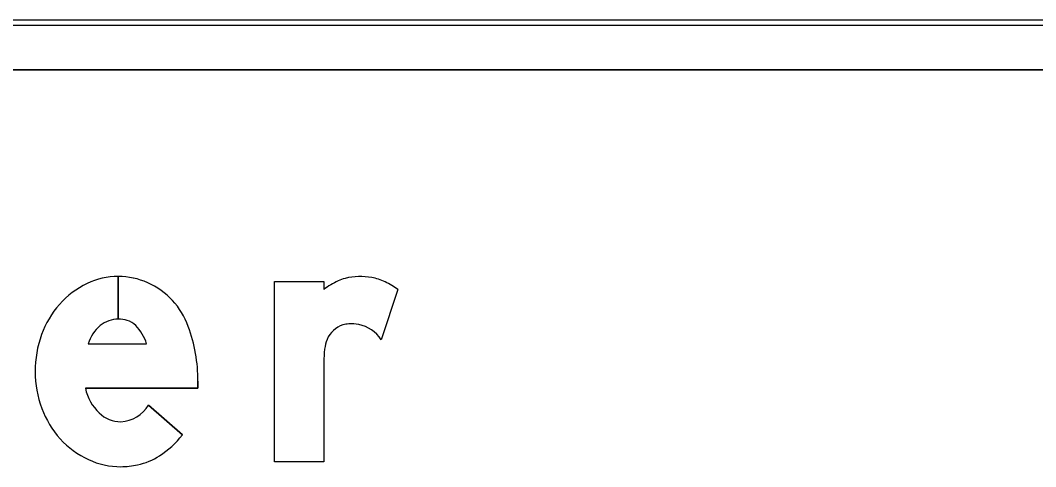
# Model space of a CAD drawing. Extents: x 1806251 to 1809821, y 414895 to 422886.
# Drawn here: x 1809677.8093 to 1809678.2208, y 415112.5003 to 415112.6811 of the extents above; entities that cross this region are included whole.
import ezdxf

# ---------------------------------------------------------------- set-up
doc = ezdxf.new("R2010")
doc.units = 0
for name, color, linetype in [('GSBWFILL', 7, 'Continuous'), ('GSCOLORFILL', 7, 'Continuous'), ('GSOUTLINE', 7, 'Continuous')]:
    doc.layers.add(name, color=color, linetype=linetype)

msp = doc.modelspace()

# ---------------------------------------------------------------- linework, layer by layer
at = {"layer": 'GSBWFILL'}
for p, q in [((1809678.4755928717, 415112.68107287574), (1809676.7145928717, 415112.68107287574)), ((1809676.7145928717, 415112.6610728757), (1809678.4755928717, 415112.6610728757)), ((1809677.849016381, 415112.57732287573), (1809677.849016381, 415112.56007287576)), ((1809677.849021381, 415112.56007287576), (1809677.849021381, 415112.57732287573)), ((1809677.9623138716, 415112.57205937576), (1809677.9555358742, 415112.55172437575)), ((1809677.8368163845, 415112.5500508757), (1809677.8605063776, 415112.5500508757)), ((1809677.8613033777, 415112.52527787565), (1809677.8749948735, 415112.51315687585))]:
    msp.add_line(p, q, dxfattribs=at)
for points in [[(1809677.932313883, 415112.5426833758), (1809677.932313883, 415112.5023228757), (1809677.9123138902, 415112.5023228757), (1809677.9123138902, 415112.57532287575), (1809677.932313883, 415112.57532287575), (1809677.932313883, 415112.57205987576)], [(1809677.8813138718, 415112.5349033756), (1809677.8813138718, 415112.53205087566), (1809677.8356758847, 415112.53205087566)]]:
    msp.add_lwpolyline(points, dxfattribs=at)
for centre, radius, start, end in [((1809677.8510500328, 415112.5434046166), 0.034375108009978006, 115.32243333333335, 138.8014777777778), ((1809677.8490163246, 415112.5477026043), 0.029620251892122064, 90, 115.32243333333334), ((1809677.8490163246, 415112.5477026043), 0.029620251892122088, 66.24132500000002, 89.9903277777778), ((1809677.8482654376, 415112.5465264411), 0.03099999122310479, 19.99010833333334, 65.84692222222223), ((1809677.9524143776, 415112.5454110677), 0.03337952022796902, 115.41999166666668, 127.02622222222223), ((1809677.9445249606, 415112.5620111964), 0.0149999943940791, 103.83237222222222, 115.41999166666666), ((1809677.9470944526, 415112.55157555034), 0.02574731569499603, 79.6914888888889, 103.83237222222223), ((1809677.947675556, 415112.55477045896), 0.022499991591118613, 64.95508611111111, 79.6914888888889), ((1809677.9453771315, 415112.5498515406), 0.02792940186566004, 52.66944444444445, 64.95508611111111), ((1809677.854223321, 415112.54062675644), 0.03859248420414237, 138.8014777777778, 160.06947222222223), ((1809677.8490163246, 415112.5484802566), 0.0115926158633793, 90, 129.20859444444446), ((1809677.8490163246, 415112.5466302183), 0.013442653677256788, 74.23414444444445, 89.9786888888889), ((1809677.8506309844, 415112.5523493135), 0.007499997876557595, 43.33061388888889, 74.23414722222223), ((1809677.9431307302, 415112.54747523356), 0.010678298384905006, 93.855625, 106.83662777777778), ((1809677.9434885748, 415112.54216558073), 0.015999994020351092, 79.18246666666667, 93.855625), ((1809677.9439091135, 415112.54436646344), 0.013759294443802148, 32.32746111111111, 79.18246666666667), ((1809677.8591982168, 415112.53882287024), 0.04388432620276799, 160.06947222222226, 179.99999722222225), ((1809677.8518473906, 415112.5454777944), 0.015711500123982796, 130.28684722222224, 163.07771944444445), ((1809677.8416876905, 415112.5439125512), 0.019794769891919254, 18.06555277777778, 43.33061111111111), ((1809677.8163138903, 415112.5349032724), 0.06499998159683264, 0, 19.990108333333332), ((1809677.9429342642, 415112.54812446), 0.009999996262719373, 106.83662777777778, 158.11917222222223), ((1809677.9481403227, 415112.54603366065), 0.015610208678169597, 158.11917222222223, 173.08369166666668), ((1809677.9746993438, 415112.54263583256), 0.042385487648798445, 172.84729166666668, 179.9356277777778), ((1809677.8578848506, 415112.53882287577), 0.04257096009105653, 180.00000277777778, 200.502125), ((1809677.8548889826, 415112.53629172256), 0.01967563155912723, 192.44669444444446, 226.28929166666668), ((1809677.8490949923, 415112.5328226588), 0.01435156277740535, 273.89293333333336, 328.2837944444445), ((1809677.854070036, 415112.53739641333), 0.03849817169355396, 200.502125, 222.0738138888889), ((1809677.8502427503, 415112.53151642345), 0.013013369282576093, 226.54755833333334, 269.2365305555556), ((1809677.8456780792, 415112.5361249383), 0.03724254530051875, 302.59103055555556, 321.92285), ((1809677.851633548, 415112.53519689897), 0.035215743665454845, 222.07381388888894, 245.35241944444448), ((1809677.8509257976, 415112.52791647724), 0.027499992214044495, 282.47428055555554, 302.59103055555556), ((1809677.8500693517, 415112.531787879), 0.03146499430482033, 245.35241944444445, 270), ((1809677.8500693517, 415112.531787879), 0.03146499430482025, 270.00000000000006, 282.4742805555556)]:
    msp.add_arc(centre, radius, start, end, dxfattribs=at)
at = {"layer": 'GSCOLORFILL'}
for p, q in [((1809678.4755928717, 415112.68107287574), (1809676.7145928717, 415112.68107287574)), ((1809678.4755928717, 415112.68107287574), (1809676.7145928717, 415112.68107287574)), ((1809678.4755928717, 415112.68107287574), (1809676.7145928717, 415112.68107287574)), ((1809676.7145928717, 415112.67907287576), (1809678.4755928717, 415112.67907287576)), ((1809676.7145928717, 415112.6610728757), (1809678.4755928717, 415112.6610728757)), ((1809677.849016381, 415112.57732287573), (1809677.849016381, 415112.56007287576)), ((1809677.849021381, 415112.56007287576), (1809677.849021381, 415112.57732287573)), ((1809677.9623138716, 415112.57205937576), (1809677.9555358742, 415112.55172437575)), ((1809677.8368163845, 415112.5500508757), (1809677.8605063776, 415112.5500508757)), ((1809677.8613033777, 415112.52527787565), (1809677.8749948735, 415112.51315687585))]:
    msp.add_line(p, q, dxfattribs=at)
for points in [[(1809677.932313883, 415112.5426833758), (1809677.932313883, 415112.5023228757), (1809677.9123138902, 415112.5023228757), (1809677.9123138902, 415112.57532287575), (1809677.932313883, 415112.57532287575), (1809677.932313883, 415112.57205987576)], [(1809677.8813138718, 415112.5349033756), (1809677.8813138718, 415112.53205087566), (1809677.8356758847, 415112.53205087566)]]:
    msp.add_lwpolyline(points, dxfattribs=at)
for centre, radius, start, end in [((1809677.8510500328, 415112.5434046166), 0.034375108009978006, 115.32243333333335, 138.8014777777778), ((1809677.8490163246, 415112.5477026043), 0.029620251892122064, 90, 115.32243333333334), ((1809677.8490163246, 415112.5477026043), 0.029620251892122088, 66.24132500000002, 89.9903277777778), ((1809677.8482654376, 415112.5465264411), 0.03099999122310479, 19.99010833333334, 65.84692222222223), ((1809677.9524143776, 415112.5454110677), 0.03337952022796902, 115.41999166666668, 127.02622222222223), ((1809677.9445249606, 415112.5620111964), 0.0149999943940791, 103.83237222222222, 115.41999166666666), ((1809677.9470944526, 415112.55157555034), 0.02574731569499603, 79.6914888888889, 103.83237222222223), ((1809677.947675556, 415112.55477045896), 0.022499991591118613, 64.95508611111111, 79.6914888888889), ((1809677.9453771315, 415112.5498515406), 0.02792940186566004, 52.66944444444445, 64.95508611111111), ((1809677.854223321, 415112.54062675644), 0.03859248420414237, 138.8014777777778, 160.06947222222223), ((1809677.8490163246, 415112.5484802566), 0.0115926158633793, 90, 129.20859444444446), ((1809677.8490163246, 415112.5466302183), 0.013442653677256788, 74.23414444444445, 89.9786888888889), ((1809677.8506309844, 415112.5523493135), 0.007499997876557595, 43.33061388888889, 74.23414722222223), ((1809677.9431307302, 415112.54747523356), 0.010678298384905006, 93.855625, 106.83662777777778), ((1809677.9434885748, 415112.54216558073), 0.015999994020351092, 79.18246666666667, 93.855625), ((1809677.9439091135, 415112.54436646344), 0.013759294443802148, 32.32746111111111, 79.18246666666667), ((1809677.8591982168, 415112.53882287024), 0.04388432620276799, 160.06947222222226, 179.99999722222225), ((1809677.8518473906, 415112.5454777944), 0.015711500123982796, 130.28684722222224, 163.07771944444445), ((1809677.8416876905, 415112.5439125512), 0.019794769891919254, 18.06555277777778, 43.33061111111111), ((1809677.8163138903, 415112.5349032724), 0.06499998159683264, 0, 19.990108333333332), ((1809677.9429342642, 415112.54812446), 0.009999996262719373, 106.83662777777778, 158.11917222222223), ((1809677.9481403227, 415112.54603366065), 0.015610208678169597, 158.11917222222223, 173.08369166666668), ((1809677.9746993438, 415112.54263583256), 0.042385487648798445, 172.84729166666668, 179.9356277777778), ((1809677.8578848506, 415112.53882287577), 0.04257096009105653, 180.00000277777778, 200.502125), ((1809677.8548889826, 415112.53629172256), 0.01967563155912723, 192.44669444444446, 226.28929166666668), ((1809677.8490949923, 415112.5328226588), 0.01435156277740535, 273.89293333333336, 328.2837944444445), ((1809677.854070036, 415112.53739641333), 0.03849817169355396, 200.502125, 222.0738138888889), ((1809677.8502427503, 415112.53151642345), 0.013013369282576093, 226.54755833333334, 269.2365305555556), ((1809677.8456780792, 415112.5361249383), 0.03724254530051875, 302.59103055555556, 321.92285), ((1809677.851633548, 415112.53519689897), 0.035215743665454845, 222.07381388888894, 245.35241944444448), ((1809677.8509257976, 415112.52791647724), 0.027499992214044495, 282.47428055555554, 302.59103055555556), ((1809677.8500693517, 415112.531787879), 0.03146499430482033, 245.35241944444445, 270), ((1809677.8500693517, 415112.531787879), 0.03146499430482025, 270.00000000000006, 282.4742805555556)]:
    msp.add_arc(centre, radius, start, end, dxfattribs=at)
at = {"layer": 'GSOUTLINE'}
for p, q in [((1809678.4755928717, 415112.68107287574), (1809676.7145928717, 415112.68107287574)), ((1809678.4755928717, 415112.6610728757), (1809676.7145928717, 415112.6610728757)), ((1809677.9623138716, 415112.57205937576), (1809677.9555358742, 415112.55172437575)), ((1809677.8368163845, 415112.5500508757), (1809677.8605063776, 415112.5500508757)), ((1809677.8749948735, 415112.51315687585), (1809677.8613033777, 415112.52527787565))]:
    msp.add_line(p, q, dxfattribs=at)
for points in [[(1809677.932313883, 415112.5426833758), (1809677.932313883, 415112.5023228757), (1809677.9123138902, 415112.5023228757), (1809677.9123138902, 415112.57532287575), (1809677.932313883, 415112.57532287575), (1809677.932313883, 415112.57205987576)], [(1809677.8356758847, 415112.53205087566), (1809677.8813138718, 415112.53205087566), (1809677.8813138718, 415112.5349033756)]]:
    msp.add_lwpolyline(points, dxfattribs=at)
for centre, radius, start, end in [((1809677.8510500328, 415112.5434046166), 0.034375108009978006, 115.32243333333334, 138.8014777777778), ((1809677.8490163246, 415112.5477026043), 0.029620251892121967, 90, 115.32243333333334), ((1809677.8490163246, 415112.5477026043), 0.029620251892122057, 66.241325, 90), ((1809677.8482654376, 415112.5465264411), 0.030999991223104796, 19.990108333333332, 65.84692222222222), ((1809677.9524143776, 415112.5454110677), 0.033379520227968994, 115.41999166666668, 127.02622222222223), ((1809677.9445249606, 415112.5620111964), 0.0149999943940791, 103.83237222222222, 115.41999166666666), ((1809677.9470944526, 415112.55157555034), 0.025747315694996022, 79.6914888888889, 103.83237222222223), ((1809677.947675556, 415112.55477045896), 0.022499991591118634, 64.95508611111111, 79.6914888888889), ((1809677.9453771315, 415112.5498515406), 0.02792940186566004, 52.66944444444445, 64.95508611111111), ((1809677.854223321, 415112.54062675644), 0.03859248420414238, 138.8014777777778, 160.06947222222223), ((1809677.8490163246, 415112.5484802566), 0.01159261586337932, 90, 129.20859444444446), ((1809677.8490163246, 415112.5466302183), 0.013442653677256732, 74.23414444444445, 90.00000000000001), ((1809677.8506309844, 415112.5523493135), 0.007499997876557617, 43.33061388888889, 74.23414722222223), ((1809677.9431307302, 415112.54747523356), 0.010678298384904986, 93.855625, 106.83662777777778), ((1809677.9434885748, 415112.54216558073), 0.015999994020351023, 79.18246666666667, 93.855625), ((1809677.9439091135, 415112.54436646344), 0.013759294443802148, 32.32746111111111, 79.18246666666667), ((1809677.8591982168, 415112.53882287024), 0.04388432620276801, 160.06947222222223, 179.99999722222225), ((1809677.8518473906, 415112.5454777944), 0.01571150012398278, 130.28684722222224, 163.07771944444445), ((1809677.8416876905, 415112.5439125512), 0.019794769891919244, 18.06555277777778, 43.33061111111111), ((1809677.8163138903, 415112.5349032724), 0.06499998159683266, 0, 19.990108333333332), ((1809677.9429342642, 415112.54812446), 0.009999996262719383, 106.83662777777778, 158.11917222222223), ((1809677.9481403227, 415112.54603366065), 0.015610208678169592, 158.11917222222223, 173.08369166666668), ((1809677.9746993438, 415112.54263583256), 0.042385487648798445, 172.84729166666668, 179.9356277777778), ((1809677.8578848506, 415112.53882287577), 0.04257096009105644, 180.00000277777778, 200.502125), ((1809677.8548889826, 415112.53629172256), 0.01967563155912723, 192.44669444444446, 226.28929166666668), ((1809677.8490949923, 415112.5328226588), 0.01435156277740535, 273.89293333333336, 328.2837944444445), ((1809677.854070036, 415112.53739641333), 0.03849817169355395, 200.502125, 222.0738138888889), ((1809677.8502427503, 415112.53151642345), 0.013013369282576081, 226.54755833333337, 269.2365305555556), ((1809677.8456780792, 415112.5361249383), 0.03724254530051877, 302.59103055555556, 321.92285), ((1809677.851633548, 415112.53519689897), 0.03521574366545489, 222.0738138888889, 245.35241944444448), ((1809677.8509257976, 415112.52791647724), 0.02749999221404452, 282.4742805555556, 302.5910305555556), ((1809677.8500693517, 415112.531787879), 0.031464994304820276, 245.35241944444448, 270.00000000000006), ((1809677.8500693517, 415112.531787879), 0.031464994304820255, 270, 282.47428055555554)]:
    msp.add_arc(centre, radius, start, end, dxfattribs=at)

doc.saveas('drawing.dxf')
